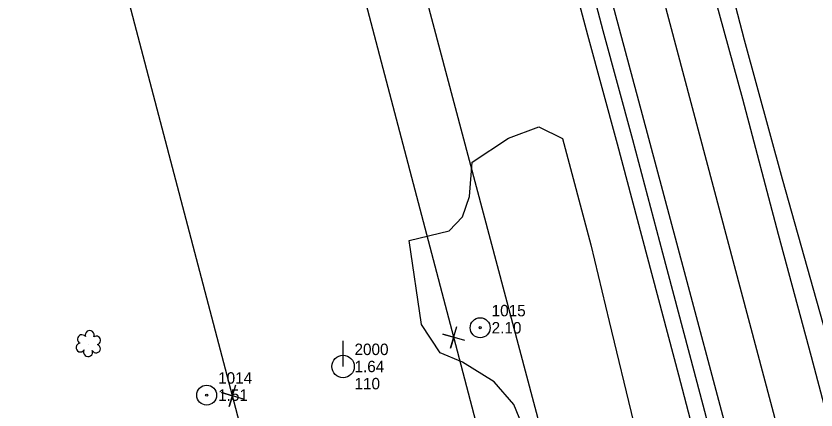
# Model space of a CAD drawing. Extents: x 3040896 to 3051146, y 687568 to 732976.
# Drawn here: x 3043494.3 to 3043669.1, y 724499.2 to 724585.3 of the extents above; entities that cross this region are included whole.
import ezdxf

# ---------------------------------------------------------------- set-up
doc = ezdxf.new("R2010")
doc.units = 0
for name, color, linetype in [('Exist Horizontal Alignment', 7, 'Continuous'), ('Exist Other Culture Anchor (Guy Wire) CELL', 7, 'Continuous'), ('Exist Other Culture Anchor (Guy Wire) Cogo Elevation', 7, 'Continuous'), ('Exist Other Culture Anchor (Guy Wire) Cogo Number', 7, 'Continuous'), ('Exist Other Culture Area Outline', 7, 'Continuous'), ('Exist Property Corner CELL', 7, 'Continuous'), ('Exist Right of Way Easement Line', 7, 'Continuous'), ('Exist Right of Way Line', 7, 'Continuous'), ('Exist Roads EOP', 7, 'Continuous'), ('Exist Roads EOT', 7, 'Continuous'), ('Exist Utilities Power Pole CELL', 7, 'Continuous'), ('Exist Utilities Power Pole Cogo Comment', 7, 'Continuous'), ('Exist Utilities Power Pole Cogo Elevation', 7, 'Continuous'), ('Exist Utilities Power Pole Cogo Number', 7, 'Continuous'), ('Exist Utilities Telephone UG FO', 7, 'Continuous'), ('Exist Vegetation Shrub CELL', 7, 'Continuous')]:
    doc.layers.add(name, color=color, linetype=linetype)

# ---------------------------------------------------------------- blocks, each defined once
blk = doc.blocks.new('EXIST UTILITIES POWER POLE')
at = {"layer": 'Exist Utilities Power Pole CELL'}
for q in [(0, 0.1125), (0, 0)]:
    blk.add_line((0, 0), q, dxfattribs=at)
blk.add_circle((0, 0), 0.049, dxfattribs=at)
blk = doc.blocks.new('EXIST OTHER CULTURE ANCHOR (GUY WIRE)')
at = {"layer": 'Exist Other Culture Anchor (Guy Wire) CELL'}
for radius in [0.0436, 0.0048]:
    blk.add_circle((0, 0), radius, dxfattribs=at)

msp = doc.modelspace()

# ---------------------------------------------------------------- linework, layer by layer
at = {"layer": 'Exist Horizontal Alignment'}
msp.add_line((3043774.33, 724067.2), (3043420.75, 725399.12), dxfattribs=at)
at = {"layer": 'Exist Other Culture Area Outline'}
for points in [[(3043626.72, 724443.86), (3043620.74, 724452.79), (3043617.75, 724453.57), (3043613.71, 724452.82), (3043609.69, 724461.05), (3043607.82, 724468.9), (3043608.81, 724473.42), (3043606.64, 724475.75), (3043604.13, 724482.67), (3043606.98, 724486.07), (3043606.56, 724491.85), (3043603.11, 724500.4), (3043598.81, 724505.35), (3043591.85, 724509.63), (3043587.01, 724511.69), (3043582.95, 724517.9), (3043580.23, 724536.25), (3043588.94, 724538.34), (3043591.86, 724541.43), (3043593.43, 724545.84), (3043593.98, 724553.35), (3043601.94, 724558.6), (3043608.57, 724561.08), (3043613.74, 724558.55)], [(3043626.72, 724443.86), (3043620.74, 724452.79), (3043617.75, 724453.57), (3043613.71, 724452.82), (3043609.69, 724461.05), (3043607.82, 724468.9), (3043608.81, 724473.42), (3043606.64, 724475.75), (3043604.13, 724482.67), (3043606.98, 724486.07), (3043606.56, 724491.85), (3043603.11, 724500.4), (3043598.81, 724505.35), (3043591.85, 724509.63), (3043587.01, 724511.69), (3043582.95, 724517.9), (3043580.23, 724536.25), (3043588.94, 724538.34), (3043591.86, 724541.43), (3043593.43, 724545.84), (3043593.98, 724553.35), (3043601.94, 724558.6), (3043608.57, 724561.08), (3043613.74, 724558.55)], [(3043613.74, 724558.55), (3043619.93, 724535.27), (3043623.95, 724518.53), (3043629.22, 724496.53), (3043625.72, 724496.4), (3043625.28, 724494.23), (3043630.63, 724478.5), (3043633.8, 724465.25), (3043638.12, 724447.25)], [(3043613.74, 724558.55), (3043619.93, 724535.27), (3043623.95, 724518.53), (3043629.22, 724496.53), (3043625.72, 724496.4), (3043625.28, 724494.23), (3043630.63, 724478.5), (3043633.8, 724465.25), (3043638.12, 724447.25)]]:
    msp.add_lwpolyline(points, dxfattribs=at)
at = {"layer": 'Exist Property Corner CELL'}
for p, q in [((3043589.96, 724515.08), (3043589.96, 724515.08)), ((3043541.62, 724502.31), (3043541.62, 724502.31))]:
    msp.add_line(p, q, dxfattribs=at)
for points in [[(3043592.36, 724514.36), (3043587.57, 724515.8), (3043589.96, 724515.08), (3043589.24, 724512.69), (3043590.68, 724517.47)], [(3043544.02, 724501.59), (3043539.23, 724503.03), (3043541.62, 724502.31), (3043540.9, 724499.92), (3043542.34, 724504.7)]]:
    msp.add_lwpolyline(points, dxfattribs=at)
at = {"layer": 'Exist Right of Way Easement Line'}
for p, q in [((3043589.96, 724515.08), (3043513.88, 724804.9)), ((3043541.62, 724502.31), (3043465.55, 724792.07)), ((3043666.87, 724225.77), (3043589.96, 724515.08)), ((3043618.65, 724212.54), (3043541.62, 724502.31))]:
    msp.add_line(p, q, dxfattribs=at)
at = {"layer": 'Exist Right of Way Line'}
msp.add_line((3043726.01, 724054.37), (3043372.43, 725386.29), dxfattribs=at)
at = {"layer": 'Exist Roads EOP'}
for points in [[(3043549.33, 724970.45), (3043556.83, 724943.41), (3043565.55, 724910.95), (3043572.6, 724884.19), (3043590.85, 724817.54), (3043601.24, 724777.25), (3043609.92, 724745.03), (3043617.55, 724716.2), (3043625.34, 724686.55), (3043634.35, 724653.16), (3043644.22, 724615.57), (3043653.39, 724580.12), (3043661.73, 724549.71), (3043672.61, 724510.91), (3043681.54, 724475.26), (3043685.48, 724460.68)], [(3043549.33, 724970.45), (3043556.83, 724943.41), (3043565.55, 724910.95), (3043572.6, 724884.19), (3043590.85, 724817.54), (3043601.24, 724777.25), (3043609.92, 724745.03), (3043617.55, 724716.2), (3043625.34, 724686.55), (3043634.35, 724653.16), (3043644.22, 724615.57), (3043653.39, 724580.12), (3043661.73, 724549.71), (3043672.61, 724510.91), (3043681.54, 724475.26), (3043685.48, 724460.68)], [(3043656.68, 724452.99), (3043648.8, 724483.68), (3043642.5, 724507.71), (3043635.68, 724533.48), (3043629.11, 724558.25), (3043622.65, 724582.08), (3043615.88, 724607.57), (3043603.97, 724652.64), (3043595.06, 724684.2), (3043587.89, 724712.63), (3043580.51, 724740.38), (3043568.81, 724784.96), (3043558.41, 724824.17), (3043548.57, 724862.48), (3043537.5, 724903.03), (3043524.11, 724953.87)], [(3043656.68, 724452.99), (3043648.8, 724483.68), (3043642.5, 724507.71), (3043635.68, 724533.48), (3043629.11, 724558.25), (3043622.65, 724582.08), (3043615.88, 724607.57), (3043603.97, 724652.64), (3043595.06, 724684.2), (3043587.89, 724712.63), (3043580.51, 724740.38), (3043568.81, 724784.96), (3043558.41, 724824.17), (3043548.57, 724862.48), (3043537.5, 724903.03), (3043524.11, 724953.87)]]:
    msp.add_lwpolyline(points, dxfattribs=at)
at = {"layer": 'Exist Roads EOT'}
for points in [[(3043681.83, 724459.31), (3043675.64, 724482.37), (3043668.09, 724510.79), (3043660.94, 724537.53), (3043653.13, 724567.13), (3043647.03, 724589.52), (3043641.67, 724609.92), (3043634.88, 724635.17), (3043628.87, 724657.88), (3043621.98, 724683.67), (3043615.12, 724709.19), (3043607.53, 724737.88), (3043600.26, 724765.32), (3043592.68, 724794.31), (3043583.97, 724827.44), (3043575.54, 724859.38), (3043567.65, 724888.58), (3043560.24, 724916), (3043548.6, 724960.06)], [(3043681.83, 724459.31), (3043675.64, 724482.37), (3043668.09, 724510.79), (3043660.94, 724537.53), (3043653.13, 724567.13), (3043647.03, 724589.52), (3043641.67, 724609.92), (3043634.88, 724635.17), (3043628.87, 724657.88), (3043621.98, 724683.67), (3043615.12, 724709.19), (3043607.53, 724737.88), (3043600.26, 724765.32), (3043592.68, 724794.31), (3043583.97, 724827.44), (3043575.54, 724859.38), (3043567.65, 724888.58), (3043560.24, 724916), (3043548.6, 724960.06)], [(3043527.32, 724954.78), (3043535.39, 724923.87), (3043542.27, 724897.65), (3043550.17, 724867.61), (3043556.79, 724842.76), (3043563.05, 724819.6), (3043570.7, 724791.12), (3043577.25, 724766.52), (3043583.9, 724741.37), (3043590.88, 724715.13), (3043596.93, 724692.11), (3043602.92, 724669.45), (3043606.82, 724654.57), (3043622.41, 724596.42), (3043631.16, 724563.83), (3043640.28, 724529.45), (3043648.96, 724496.93), (3043657.15, 724465.72), (3043660.01, 724454.82)], [(3043527.32, 724954.78), (3043535.39, 724923.87), (3043542.27, 724897.65), (3043550.17, 724867.61), (3043556.79, 724842.76), (3043563.05, 724819.6), (3043570.7, 724791.12), (3043577.25, 724766.52), (3043583.9, 724741.37), (3043590.88, 724715.13), (3043596.93, 724692.11), (3043602.92, 724669.45), (3043606.82, 724654.57), (3043622.41, 724596.42), (3043631.16, 724563.83), (3043640.28, 724529.45), (3043648.96, 724496.93), (3043657.15, 724465.72), (3043660.01, 724454.82)]]:
    msp.add_lwpolyline(points, dxfattribs=at)
at = {"layer": 'Exist Utilities Telephone UG FO'}
msp.add_lwpolyline([(3043653.29, 724452.12), (3043645.41, 724482.8), (3043639.12, 724506.82), (3043632.29, 724532.59), (3043625.73, 724557.34), (3043619.27, 724581.18), (3043612.5, 724606.67), (3043600.59, 724651.72), (3043591.68, 724683.3), (3043584.5, 724711.75), (3043577.13, 724739.49), (3043565.43, 724784.07), (3043555.02, 724823.28), (3043545.19, 724861.59), (3043534.12, 724902.13), (3043520.72, 724952.98)], dxfattribs=at)
at = {"layer": 'Exist Vegetation Shrub CELL'}
msp.add_line((3043510.22, 724513.54), (3043510.22, 724513.54), dxfattribs=at)
msp.add_line((3043510.22, 724513.54), (3043510.22, 724513.54), dxfattribs=at)
for centre, radius, start, end in [((3043508.73, 724514.67), 0.968, 35.8908, 245.4216), ((3043508.73, 724514.67), 0.968, 35.8908, 245.4216), ((3043510.45, 724515.58), 0.99, 334.8391, 200.4717), ((3043510.45, 724515.58), 0.99, 334.8391, 200.4717), ((3043511.89, 724514.41), 0.929, 284.4567, 126.0861), ((3043511.89, 724514.41), 0.929, 284.4567, 126.0861), ((3043508.42, 724512.84), 0.955, 95.1099, 327.9534), ((3043508.42, 724512.84), 0.955, 95.1099, 327.9534), ((3043510.09, 724511.86), 0.984, 151.2797, 21.387), ((3043510.09, 724511.86), 0.984, 151.2797, 21.387), ((3043511.85, 724512.61), 0.937, 204.9913, 73.4601), ((3043511.85, 724512.61), 0.937, 204.9913, 73.4601)]:
    msp.add_arc(centre, radius, start, end, dxfattribs=at)

# ---------------------------------------------------------------- block references
at = {"layer": 'Exist Other Culture Anchor (Guy Wire) CELL', "xscale": 50, "yscale": 50}
for p in [(3043595.75, 724517.17), (3043536, 724502.44)]:
    msp.add_blockref('EXIST OTHER CULTURE ANCHOR (GUY WIRE)', p, dxfattribs=at)
at = {"layer": 'Exist Utilities Power Pole CELL', "xscale": 50, "yscale": 50}
msp.add_blockref('EXIST UTILITIES POWER POLE', (3043565.79, 724508.69), dxfattribs=at)

# ---------------------------------------------------------------- texts
at = {"layer": 'Exist Other Culture Anchor (Guy Wire) Cogo Elevation'}
for s, p in [('2.10', (3043598.25, 724515.92)), ('1.51', (3043538.5, 724501.19))]:
    msp.add_text(s, height=2.5, dxfattribs=at).set_placement(p)
at = {"layer": 'Exist Other Culture Anchor (Guy Wire) Cogo Number'}
for s, p in [('1015', (3043598.25, 724519.67)), ('1014', (3043538.5, 724504.94))]:
    msp.add_text(s, height=2.5, dxfattribs=at).set_placement(p)
at = {"layer": 'Exist Utilities Power Pole Cogo Comment'}
msp.add_text('110', height=2.5, dxfattribs=at).set_placement((3043568.29, 724503.7))
at = {"layer": 'Exist Utilities Power Pole Cogo Elevation'}
msp.add_text('1.64', height=2.5, dxfattribs=at).set_placement((3043568.29, 724507.45))
at = {"layer": 'Exist Utilities Power Pole Cogo Number'}
msp.add_text('2000', height=2.5, dxfattribs=at).set_placement((3043568.29, 724511.2))

doc.saveas('drawing.dxf')
